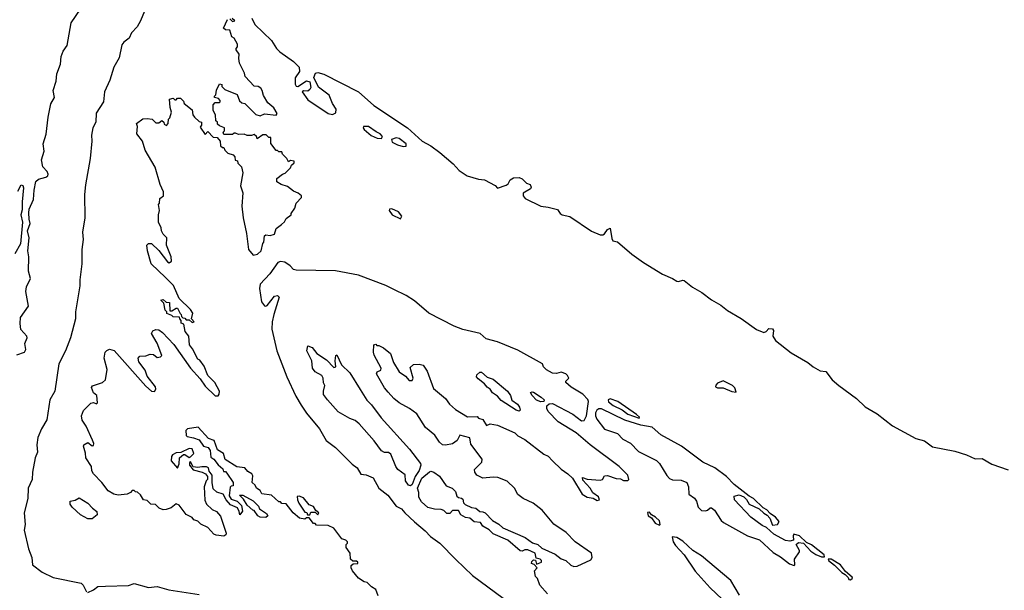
# Model space of a CAD drawing. Extents: x 2029662 to 2246637, y 225654 to 401419.
# Tile 265 of 349: x 2177144 to 2183947, y 266679 to 270624. Entities that reach past the tile are written whole.
import ezdxf

# ---------------------------------------------------------------- set-up
doc = ezdxf.new("R2010")
doc.units = 0

msp = doc.modelspace()

# ---------------------------------------------------------------- linework, layer by layer
at = {"layer": '0CON20XD'}
for points in [[(2177125, 268308.1), (2177176.7, 268325), (2177186, 268344), (2177178.8, 268385), (2177196.2, 268425), (2177193.8, 268435), (2177152.6, 268482.6), (2177146.2, 268523.8), (2177150.5, 268565), (2177205.8, 268644.2), (2177185.7, 268745), (2177191.9, 268778.1), (2177219.2, 268835), (2177205.2, 268885.2), (2177207.2, 268985), (2177200, 269025), (2177210, 269115), (2177198.9, 269165), (2177216.7, 269215), (2177208.6, 269245), (2177208.1, 269288.1), (2177208.6, 269315), (2177240.3, 269379.7), (2177243.3, 269445), (2177255.9, 269505), (2177275, 269521.6), (2177323.8, 269535), (2177338.8, 269545), (2177341.2, 269555), (2177334, 269575), (2177305, 269606.7), (2177294.7, 269655), (2177313.9, 269715), (2177307, 269765), (2177327, 269833), (2177340, 269950), (2177359.2, 270040.8), (2177383.9, 270086.1), (2177376.2, 270135), (2177395, 270198.8), (2177401.7, 270248.3), (2177426.8, 270315), (2177431.2, 270368.8), (2177443.9, 270406.1), (2177471.4, 270445), (2177498.9, 270601.1), (2177565, 270696)], [(2178007.1, 270682.9), (2177979, 270615), (2177955.7, 270574.3), (2177916.9, 270533.1), (2177900, 270495), (2177862.6, 270467.4), (2177850.2, 270449.8), (2177831, 270359), (2177795.3, 270295), (2177766.5, 270205), (2177731, 270125), (2177722.5, 270055), (2177673.3, 269976.7), (2177670.3, 269915), (2177649.3, 269875), (2177640.6, 269825), (2177642.6, 269785), (2177630.3, 269665), (2177599.1, 269480.9), (2177592.6, 269415), (2177593.1, 269255), (2177577.1, 269155), (2177582.5, 269105), (2177572.6, 269035), (2177574.1, 268935), (2177559.2, 268825), (2177559.4, 268785), (2177528.6, 268605), (2177528.5, 268555), (2177496.1, 268425), (2177460.9, 268335), (2177414.8, 268245), (2177385.8, 268055), (2177353.3, 267995), (2177331.9, 267858.1), (2177295, 267794.4), (2177269.2, 267735), (2177262.2, 267685), (2177267.2, 267635), (2177251.7, 267595), (2177232, 267495), (2177230.5, 267445), (2177202.8, 267385), (2177200.4, 267315), (2177174.6, 267215), (2177182.9, 267135), (2177175.3, 267095), (2177204.7, 266965), (2177227, 266907), (2177232.2, 266855), (2177300.4, 266805), (2177375, 266768.6), (2177568.7, 266728.7), (2177582.2, 266715), (2177605, 266668.8)], [(2178748, 270635), (2178769.2, 270589.2), (2178885, 270478.8), (2178918, 270425), (2178941.1, 270401.1), (2179035, 270334), (2179074, 270295), (2179078, 270265), (2179047.9, 270222.1), (2179047, 270177), (2179053.6, 270163.6), (2179065, 270162.5), (2179125, 270200), (2179148.8, 270195), (2179155.6, 270155), (2179149.2, 270140.8), (2179135, 270130), (2179105, 270131.2), (2179096.7, 270125), (2179135, 270070), (2179275, 269975.7), (2179305, 269968), (2179329.3, 269980.7), (2179331.2, 270005), (2179304.4, 270045), (2179282.3, 270102.3), (2179208, 270158), (2179176, 270225), (2179187.1, 270252.9), (2179205, 270258.1), (2179245, 270246.5), (2179485, 270125.6), (2179590.5, 270030.5), (2179824, 269875), (2179924.6, 269784.6), (2179985, 269750.5), (2180047.1, 269705), (2180138, 269628), (2180181.5, 269581.5), (2180235, 269544.2), (2180315, 269520.8), (2180355.9, 269515.9), (2180428.3, 269478.3), (2180445, 269460), (2180505, 269480), (2180520, 269490), (2180533.6, 269516.4), (2180555, 269530), (2180595, 269532.5), (2180615, 269522.5), (2180645, 269492.5), (2180670, 269485), (2180677.5, 269465), (2180673.3, 269455), (2180622.5, 269425), (2180623.8, 269405), (2180637.7, 269387.7), (2180745, 269334), (2180795, 269328.8), (2180860.7, 269310.7), (2180877.5, 269285), (2180892.5, 269275), (2180945, 269263.3), (2181095, 269162.9), (2181155, 269136), (2181174.2, 269135.8), (2181185, 269142.5), (2181205.8, 269174.2), (2181225, 269182.5), (2181235, 269110), (2181243.3, 269095), (2181275, 269088), (2181372.6, 269002.6), (2181454.2, 268944.2), (2181585, 268865.3), (2181655.4, 268835.4), (2181685, 268816), (2181695, 268813.8), (2181725, 268824.2), (2181735, 268820.6), (2181793.9, 268773.9), (2181858, 268738), (2181925, 268686), (2181989.7, 268649.7), (2182034.3, 268614.3), (2182128.3, 268558.3), (2182235, 268482.5), (2182285, 268462.1), (2182302.3, 268467.7), (2182321.3, 268488.7), (2182345.6, 268485.6), (2182352.5, 268475), (2182348.8, 268435), (2182365.6, 268405), (2182475, 268320.8), (2182589.4, 268255), (2182627.1, 268225), (2182675, 268196.5), (2182715, 268190.8), (2182757.1, 268135), (2182803.9, 268093.9), (2182925, 268006.2), (2182985, 267946.9), (2183069, 267899), (2183175.7, 267815.7), (2183335, 267728.5), (2183395, 267711.9), (2183450.9, 267670.9), (2183605, 267641.9), (2183685, 267615.6), (2183745, 267587.5), (2183795, 267591.2), (2183860.9, 267550.9), (2183973, 267513)], [(2178053.8, 268455), (2178065, 268473.3), (2178085, 268481.2), (2178105, 268478.8), (2178131.7, 268461.7), (2178207.9, 268377.9), (2178325, 268213.8), (2178390.5, 268140.5), (2178425, 268090), (2178495, 268023.3), (2178515, 268023.8), (2178522, 268035), (2178524, 268055), (2178492, 268115), (2178443.3, 268165), (2178418, 268228), (2178389.3, 268269.3), (2178375, 268277.5), (2178338.3, 268348.3), (2178316.7, 268375), (2178312.5, 268435), (2178288.3, 268468.3), (2178278.3, 268518.3), (2178260, 268525), (2178260, 268545), (2178250, 268555), (2178248.3, 268568.3), (2178205, 268570), (2178195, 268580), (2178161.7, 268591.7), (2178160, 268605), (2178150, 268615), (2178140, 268665), (2178120, 268685), (2178135, 268690), (2178155, 268670), (2178178.3, 268668.3), (2178181.7, 268611.7), (2178195, 268610), (2178225, 268630), (2178235, 268630), (2178251.7, 268591.7), (2178260, 268585), (2178261.7, 268571.7), (2178271.7, 268561.7), (2178285, 268560), (2178295, 268550), (2178315, 268550), (2178335, 268530), (2178350, 268535), (2178330, 268555), (2178340, 268595), (2178325, 268620), (2178247, 268697), (2178207, 268787), (2178152.3, 268842.3), (2178053.3, 268935), (2178026.7, 269025), (2178022.5, 269065), (2178033, 269077), (2178055, 269077.5), (2178105, 269027.5), (2178165, 268950), (2178176.7, 268943.3), (2178192.5, 268955), (2178190, 268985), (2178157.5, 269065), (2178160, 269115), (2178135, 269140), (2178123.3, 269165), (2178122.5, 269185), (2178102.5, 269225), (2178102.5, 269275), (2178110, 269305), (2178102.5, 269345), (2178110, 269355), (2178111.7, 269388.3), (2178137.5, 269405), (2178136.7, 269433.3), (2178113.6, 269483.6), (2178080.8, 269605), (2178012, 269722), (2177992, 269785), (2177954.3, 269835), (2177957.5, 269885), (2177950, 269905), (2177995, 269937.5), (2178025, 269941.2), (2178060, 269935), (2178085, 269910), (2178105, 269910), (2178126.4, 269926.4), (2178140, 269915), (2178141.7, 269901.7), (2178158.3, 269891.7), (2178170, 269905), (2178172.5, 269935), (2178182.5, 269945), (2178192.5, 269985), (2178183, 270017), (2178180, 270075), (2178205, 270080), (2178215, 270070), (2178225, 270070), (2178235, 270080), (2178255, 270080), (2178275, 270060), (2178280, 270045), (2178335, 270000), (2178340, 269965), (2178350.7, 269950.7), (2178385, 269920), (2178400, 269915), (2178400, 269895), (2178391.7, 269881.7), (2178425, 269830), (2178445, 269850), (2178481.7, 269811.7), (2178508.3, 269808.3), (2178530, 269785), (2178531.7, 269751.7), (2178545, 269740), (2178555, 269740), (2178561.7, 269721.7), (2178581.7, 269701.7), (2178618.3, 269688.3), (2178630, 269675), (2178631.7, 269651.7), (2178648.3, 269648.3), (2178651.7, 269631.7), (2178677, 269607), (2178686.7, 269565), (2178670, 269475), (2178686.2, 269426.2), (2178678.6, 269335), (2178687.5, 269255), (2178710, 269145), (2178724, 269035), (2178757, 268997), (2178787, 269003), (2178812.5, 269025), (2178823, 269077), (2178830, 269085), (2178835, 269130), (2178845, 269137.5), (2178875, 269132.5), (2178905, 269140), (2178915, 269180), (2178953, 269207), (2178973, 269227), (2178985, 269250), (2179020, 269275), (2179020, 269285), (2179045, 269320), (2179053.9, 269356.1), (2179090, 269395), (2179090, 269405), (2179067.5, 269425), (2179035, 269438.8), (2178995, 269470), (2178950, 269485), (2178921.7, 269501.7), (2178920, 269525), (2178960, 269555), (2178978.3, 269561.7), (2179015, 269600), (2179021.7, 269618.3), (2179040, 269635), (2179040, 269645), (2179015, 269650), (2179001.7, 269641.7), (2178990, 269665), (2178960, 269695), (2178955, 269710), (2178935, 269710), (2178925, 269720), (2178915, 269720), (2178878.3, 269768.3), (2178878.3, 269808.3), (2178865, 269810), (2178855, 269820), (2178847, 269827), (2178825, 269827.5), (2178785, 269800), (2178780, 269815), (2178765, 269830), (2178745, 269822.5), (2178715, 269822.5), (2178695, 269832.5), (2178655, 269830), (2178635, 269840), (2178625, 269840), (2178615, 269830), (2178555, 269830), (2178550, 269845), (2178560, 269855), (2178560, 269875), (2178525, 269890), (2178511.7, 269901.7), (2178510, 269915), (2178500, 269925), (2178497, 269967), (2178480, 269995), (2178480, 270035), (2178495, 270050), (2178525, 270050), (2178530, 270055), (2178530, 270065), (2178518.3, 270078.3), (2178490, 270085), (2178490, 270095), (2178500, 270105), (2178503, 270137), (2178525, 270180), (2178540, 270175), (2178541.7, 270161.7), (2178561.7, 270141.7), (2178646.4, 270106.4), (2178661.7, 270061.7), (2178678.3, 270048.3), (2178700, 270045), (2178775, 269967.5), (2178805, 269960), (2178835, 269972.5), (2178915, 269962.5), (2178922.5, 269975), (2178900, 270015), (2178859.3, 270049.3), (2178829.3, 270099.3), (2178820, 270135), (2178809.3, 270149.3), (2178791.7, 270161.7), (2178763.8, 270163.8), (2178701.7, 270231.7), (2178697.5, 270255), (2178663.6, 270323.6), (2178657.5, 270355), (2178660, 270385), (2178640, 270415), (2178640, 270425), (2178650, 270435), (2178650, 270455), (2178626.4, 270496.4), (2178610, 270505), (2178595, 270550), (2178565, 270552.5), (2178552.5, 270565), (2178580, 270625)], [(2178595, 270630), (2178615, 270610), (2178630, 270615), (2178611.7, 270631.7)], [(2179645, 269803.3), (2179650, 269815), (2179635.7, 269835.7), (2179607.3, 269847.3), (2179555, 269886), (2179520, 269885), (2179517.5, 269875), (2179523.3, 269865), (2179573.4, 269823.4), (2179615, 269804.2), (2179645, 269803.3)], [(2179793.6, 269746.4), (2179815, 269750), (2179813.3, 269765), (2179765, 269801.2), (2179745, 269806.2), (2179713.3, 269795), (2179717, 269777), (2179755, 269758), (2179793.6, 269746.4)], [(2177130.9, 269439.1), (2177155, 269482.5), (2177165, 269477.5), (2177170.5, 269460.5), (2177160, 269365), (2177161.7, 269308.3), (2177152.5, 269275), (2177163.8, 269225), (2177148.5, 269075), (2177110.8, 269005)], [(2179775, 269247.5), (2179783.3, 269265), (2179762.5, 269295), (2179715, 269316.7), (2179700, 269315), (2179697.5, 269305), (2179716.7, 269275), (2179775, 269247.5)], [(2180790, 266655), (2180737.5, 266715), (2180720.7, 266760.7), (2180707.5, 266775), (2180700, 266815), (2180720, 266835), (2180698.3, 266858.3), (2180680, 266865), (2180681.7, 266878.3), (2180695, 266890), (2180708.3, 266888.3), (2180715, 266860), (2180750, 266875), (2180750, 266885), (2180740, 266895), (2180711.7, 266901.7), (2180706.7, 266936.7), (2180655, 266960), (2180635, 266960), (2180615, 266950), (2180603, 266953), (2180516.1, 267026.1), (2180415, 267070), (2180388.3, 267098.3), (2180343.6, 267123.6), (2180327, 267147), (2180285, 267153.3), (2180255, 267177.5), (2180225, 267182.5), (2180191.7, 267201.7), (2180175, 267230), (2180135, 267230), (2180115, 267210), (2180095, 267210), (2180075, 267230), (2180057, 267237), (2180009.3, 267239.3), (2179965, 267251.2), (2179920.5, 267290.5), (2179903, 267323), (2179902.5, 267355), (2179893.3, 267385), (2179923.3, 267455), (2179975, 267497.5), (2179985, 267502.5), (2180005, 267496.7), (2180045, 267467.5), (2180090.7, 267400.7), (2180132.5, 267385), (2180155, 267362.5), (2180165, 267330), (2180175, 267320), (2180197, 267317), (2180205, 267310), (2180210, 267285), (2180221.7, 267271.7), (2180265, 267252.5), (2180295, 267247.5), (2180323, 267223), (2180345, 267222.5), (2180360, 267215), (2180411.7, 267161.7), (2180455, 267137.5), (2180481.7, 267111.7), (2180637.5, 267045), (2180686.4, 267006.4), (2180725, 266996), (2180751.7, 266971.7), (2180845, 266928.8), (2180885.9, 266895.9), (2180916.7, 266885), (2180953.2, 266853.2), (2180973.4, 266843.4), (2180995, 266845.8), (2181090.8, 266889.2), (2181099.2, 266905), (2181095.8, 266935), (2180982.5, 267015), (2180919.5, 267079.5), (2180835, 267137.5), (2180755, 267233.3), (2180692.4, 267282.4), (2180623.8, 267315), (2180585, 267342.5), (2180562.9, 267385), (2180512.7, 267432.7), (2180448.5, 267458.5), (2180415, 267461.2), (2180345, 267454.4), (2180302.9, 267475), (2180288.6, 267495), (2180287.5, 267515), (2180337.5, 267565), (2180340, 267585), (2180260.3, 267690.3), (2180253.3, 267733.3), (2180185, 267752.5), (2180166.7, 267715), (2180135, 267692), (2180085, 267681.9), (2180065, 267684.2), (2180045, 267702.5), (2180012, 267752), (2179948.8, 267805), (2179888.3, 267898.3), (2179836.6, 267936.6), (2179765, 267975.8), (2179729.2, 268005), (2179689.6, 268049.6), (2179665, 268078), (2179610, 268175), (2179615, 268190), (2179638.3, 268201.7), (2179642.5, 268215), (2179592.5, 268305), (2179587.5, 268325), (2179590, 268375), (2179605, 268380), (2179612.5, 268372.5), (2179625, 268372.5), (2179657.5, 268355), (2179705.9, 268315.9), (2179727.5, 268255), (2179765, 268190), (2179809.3, 268159.3), (2179835, 268130), (2179855, 268130), (2179862.5, 268145), (2179841.7, 268218.3), (2179865, 268240), (2179905, 268243.3), (2179932.5, 268235), (2179960, 268195), (2180003.9, 268073.9), (2180085.9, 268005.9), (2180113.3, 267965), (2180155, 267930), (2180238.3, 267878.3), (2180305, 267880), (2180315, 267870), (2180345, 267860), (2180368.3, 267818.3), (2180395, 267830), (2180445, 267820), (2180565, 267767.5), (2180585, 267747.5), (2180635, 267722.5), (2180765, 267620), (2180795, 267606.2), (2180826.2, 267575), (2180885, 267516.7), (2180932.5, 267485), (2180962.5, 267455), (2181030, 267345), (2181065, 267322.5), (2181107, 267317), (2181135, 267300), (2181150, 267305), (2181142.5, 267325), (2181103.6, 267353.6), (2181086.7, 267385), (2181035, 267440), (2181031.7, 267458.3), (2181065, 267447.5), (2181155, 267440), (2181170, 267445), (2181185, 267470), (2181205, 267472.5), (2181265, 267453.3), (2181295, 267450), (2181315, 267437.5), (2181345, 267437.5), (2181352.5, 267445), (2181345.8, 267475), (2181285.3, 267535.3), (2181084.6, 267684.6), (2180988.5, 267768.5), (2180863.8, 267843.8), (2180796, 267915), (2180786, 267935), (2180786.7, 267955), (2180802, 267968), (2180825, 267971.2), (2180965, 267896.7), (2181025, 267850), (2181045, 267852.5), (2181060, 267885), (2181074, 267985), (2181068.8, 267998.8), (2181036, 268036), (2180955, 268083.3), (2180917.5, 268115), (2180917.5, 268125), (2180937.5, 268145), (2180930, 268165), (2180916.7, 268175), (2180885, 268186.2), (2180853, 268177), (2180825, 268180), (2180785, 268202.5), (2180762.5, 268225), (2180757.5, 268245), (2180585, 268338.2), (2180446.1, 268396.1), (2180367.1, 268417.1), (2180325, 268454.3), (2180205, 268482.5), (2180145, 268505.6), (2179972, 268595), (2179870.9, 268680.9), (2179815, 268716.9), (2179728.2, 268758.2), (2179675, 268785.7), (2179485, 268856.9), (2179325, 268886.9), (2179055, 268893.3), (2179035, 268897.5), (2179013, 268923), (2178975, 268946.7), (2178945, 268952.5), (2178927.5, 268945), (2178873, 268867), (2178806.2, 268795), (2178802, 268765), (2178814.3, 268674.3), (2178835, 268646.7), (2178845, 268642.5), (2178855, 268647.5), (2178905, 268712.5), (2178925, 268717.5), (2178936.7, 268705), (2178899.2, 268585), (2178888, 268535), (2178887.1, 268485), (2178920, 268335), (2178988.9, 268155), (2179052, 268022), (2179089.8, 267959.8), (2179124.6, 267904.6), (2179215.5, 267795.5), (2179260.8, 267715), (2179326.2, 267666.2), (2179440.5, 267550.5), (2179476.4, 267526.4), (2179502.1, 267482.1), (2179537.4, 267477.4), (2179585.7, 267455.7), (2179625, 267386), (2179687.7, 267337.7), (2179745, 267261.1), (2179783.1, 267243.1), (2179804.3, 267215), (2179871.6, 267151.6), (2179945, 267091.2), (2179982, 267052), (2180046.2, 267005), (2180157.5, 266892.5), (2180272, 266782), (2180484, 266625)], [(2179620.7, 266640.7), (2179603.9, 266683.9), (2179575, 266702.5), (2179545, 266732.5), (2179525, 266737.5), (2179485, 266763.3), (2179443.9, 266813.9), (2179433.3, 266835), (2179435, 266850), (2179448.3, 266861.7), (2179480, 266865), (2179480, 266875), (2179471.7, 266881.7), (2179445, 266880), (2179430, 266895), (2179427.5, 266935), (2179400, 266975), (2179400, 266995), (2179410, 267005), (2179410, 267015), (2179397, 267027), (2179370, 267035), (2179315, 267110), (2179275, 267127.5), (2179195, 267130), (2179185, 267140), (2179175, 267140), (2179145, 267180), (2179125, 267180), (2179115, 267170), (2179078.3, 267178.3), (2179032.5, 267215), (2178985, 267277.5), (2178955, 267280), (2178945, 267290), (2178935, 267290), (2178885, 267337.5), (2178817, 267347), (2178805, 267370), (2178780, 267385), (2178770, 267405), (2178750, 267425), (2178755, 267470), (2178747.5, 267485), (2178720.7, 267500.7), (2178700, 267525), (2178645, 267532.5), (2178564, 267584), (2178551.2, 267625), (2178510.3, 267650.3), (2178487.5, 267715), (2178448.3, 267728.3), (2178377.3, 267807.3), (2178304.4, 267795.6), (2178290.8, 267785), (2178295, 267750), (2178301.7, 267741.7), (2178345, 267734.2), (2178385, 267718.8), (2178413.3, 267675), (2178445.6, 267665.6), (2178459.2, 267645), (2178465, 267600), (2178486.4, 267586.4), (2178515, 267547.5), (2178548.3, 267518.3), (2178551.7, 267501.7), (2178565, 267500), (2178575, 267490), (2178620, 267425), (2178618.3, 267401.7), (2178605, 267400), (2178598.3, 267391.7), (2178592.3, 267332.3), (2178605, 267308.8), (2178646.1, 267296.1), (2178675.8, 267265.8), (2178683.6, 267226.4), (2178665, 267200), (2178661.2, 267225), (2178648.3, 267248.3), (2178601.3, 267271.3), (2178571.2, 267305), (2178548.8, 267345), (2178505, 267358.8), (2178481.9, 267381.9), (2178473.3, 267425), (2178473.3, 267475), (2178453.8, 267503.8), (2178448.8, 267525), (2178435, 267533.8), (2178403.3, 267533.3), (2178375, 267528.8), (2178342.5, 267532.5), (2178325, 267567.5), (2178318.3, 267561.7), (2178317.5, 267545), (2178343, 267513), (2178405, 267496.7), (2178427.5, 267485), (2178442.5, 267465), (2178442.5, 267445), (2178432.5, 267435), (2178417.5, 267395), (2178423, 267303), (2178434.1, 267274.1), (2178475, 267237.5), (2178503, 267223), (2178532.5, 267192.5), (2178570, 267075), (2178568.3, 267061.7), (2178555, 267052.5), (2178500.7, 267060.7), (2178485, 267067.5), (2178443, 267113), (2178396.4, 267136.4), (2178375, 267157.5), (2178347.5, 267167.5), (2178335, 267182.5), (2178293.6, 267203.6), (2178245, 267267.5), (2178225, 267277.5), (2178191.7, 267248.3), (2178157, 267237), (2178135, 267236.7), (2178107, 267247), (2178082.5, 267272.5), (2178050, 267275), (2178025, 267300), (2178000, 267305), (2177978.3, 267338.3), (2177958.3, 267358.3), (2177945, 267360), (2177935, 267370), (2177921.7, 267368.3), (2177910, 267355), (2177886.4, 267343.6), (2177825, 267338), (2177795, 267344), (2177755, 267366.2), (2177711.2, 267425), (2177653.9, 267483.9), (2177643.3, 267505), (2177641.2, 267535), (2177601.2, 267595), (2177598.3, 267628.3), (2177583.8, 267675), (2177586.7, 267685), (2177615, 267700), (2177645, 267677.5), (2177655, 267680), (2177656.7, 267693.3), (2177648, 267718), (2177602.9, 267815), (2177576, 267855), (2177571.4, 267885), (2177585, 267923.3), (2177635, 267972.5), (2177655, 267977.5), (2177675, 267967.5), (2177682.5, 267975), (2177676, 268025), (2177654.4, 268044.4), (2177639.3, 268080.7), (2177646.2, 268093.8), (2177716.7, 268115), (2177738, 268135), (2177749.2, 268205), (2177728.1, 268285), (2177734.5, 268325.5), (2177745, 268338), (2177764.2, 268345.8), (2177796.1, 268336.1), (2178015, 268091.2), (2178055, 268056.7), (2178075, 268052.5), (2178085, 268070), (2178083.3, 268085), (2178025, 268160), (2178010.5, 268200.5), (2177968.3, 268258.3), (2177962.5, 268285), (2177975, 268297.5), (2178015, 268300), (2178045, 268311.2), (2178068.8, 268308.8), (2178095, 268287.5), (2178117, 268293), (2178127, 268303), (2178095, 268387.5), (2178053.8, 268455)], [(2179845, 267402.5), (2179830, 267405), (2179810, 267435), (2179808.3, 267478.3), (2179757.5, 267515), (2179743.3, 267535), (2179709.3, 267619.3), (2179691.7, 267631.7), (2179665, 267632.5), (2179643.6, 267643.6), (2179593, 267713), (2179490, 267830), (2179462.7, 267852.7), (2179425, 267866.7), (2179345, 267913.8), (2179270, 267995), (2179243.9, 268033.9), (2179242.5, 268055), (2179252.5, 268095), (2179243.6, 268113.6), (2179240, 268145), (2179232.5, 268165), (2179185, 268190), (2179166.2, 268215), (2179162.5, 268265), (2179127.5, 268335), (2179135, 268370), (2179165, 268357.5), (2179196.1, 268316.1), (2179265, 268273.3), (2179315, 268220), (2179327.5, 268225), (2179323.8, 268265), (2179328.3, 268301.7), (2179335, 268307.5), (2179367.7, 268237.7), (2179425, 268182), (2179497.2, 268067.2), (2179543.2, 267993.2), (2179575, 267961.2), (2179641.5, 267871.5), (2179838, 267655), (2179912.5, 267555), (2179916.7, 267545), (2179905, 267507.5), (2179876.7, 267465), (2179855, 267410), (2179845, 267402.5)], [(2180595, 267917.5), (2180575, 267923.8), (2180470.9, 267990.9), (2180445, 268021.2), (2180410, 268045), (2180395, 268070), (2180373.6, 268083.6), (2180356.4, 268106.4), (2180310.7, 268140.7), (2180300, 268155), (2180301.7, 268168.3), (2180323, 268187), (2180335, 268186.7), (2180373, 268153), (2180415, 268138), (2180515, 268055.8), (2180534.2, 268025), (2180543.8, 267993.8), (2180583.3, 267965), (2180598, 267945), (2180602.5, 267925), (2180595, 267917.5)], [(2182095, 268050), (2182085, 268080), (2182070, 268095), (2182005, 268127.5), (2181965, 268110), (2181953, 268097), (2181952.5, 268085), (2181965, 268080), (2182005, 268080), (2182065, 268053.3), (2182095, 268050)], [(2180745, 267982), (2180715, 267994.3), (2180684.2, 268025), (2180673.8, 268046.2), (2180685, 268051.2), (2180695, 268048), (2180746.7, 268015), (2180768.8, 267995), (2180765, 267983.3), (2180745, 267982)], [(2181425, 267870), (2181427.5, 267875), (2181406.7, 267895), (2181276.2, 267985), (2181225, 268003.3), (2181211.2, 267995), (2181212.3, 267982.3), (2181245, 267956.7), (2181306.1, 267926.1), (2181345, 267896.7), (2181425, 267870)], [(2182495, 266850), (2182500, 266855), (2182496.7, 266895), (2182532.5, 266945), (2182532.5, 266955), (2182510, 266995), (2182525, 267010), (2182560, 267005), (2182610.5, 266950.5), (2182645, 266926.7), (2182685, 266910), (2182705, 266910), (2182702.5, 266925), (2182615, 266993.3), (2182580, 267010), (2182532.5, 267055), (2182493, 267067), (2182487.5, 267055), (2182490, 267025), (2182465, 267020), (2182435, 267023.8), (2182355, 267066.7), (2182303.6, 267113.6), (2182275, 267126.7), (2182195, 267183.8), (2182083.3, 267305), (2182080.7, 267329.3), (2182115, 267340), (2182146.4, 267326.4), (2182166.2, 267306.2), (2182183.9, 267273.9), (2182253.6, 267243.6), (2182285, 267212.5), (2182309.3, 267199.3), (2182327, 267177), (2182345, 267130), (2182380, 267135), (2182392.5, 267155), (2182366.7, 267185), (2182330, 267210), (2182306.7, 267235), (2182280, 267250), (2182215, 267313.3), (2182185, 267330), (2182081.5, 267411.5), (2182028, 267465), (2181946.2, 267525), (2181864.2, 267564.2), (2181716.2, 267676.2), (2181573.3, 267755), (2181515, 267806.7), (2181435, 267821.2), (2181325, 267854.3), (2181165, 267933.3), (2181146.7, 267933.3), (2181132.5, 267925), (2181123.6, 267906.4), (2181123.6, 267886.4), (2181132.7, 267862.7), (2181183.9, 267793.9), (2181275, 267763.3), (2181312.5, 267725), (2181365, 267696.7), (2181419.7, 267639.7), (2181543, 267577), (2181565.8, 267555.8), (2181615, 267472.5), (2181635, 267452.5), (2181655, 267442.5), (2181715, 267441.2), (2181753.3, 267425), (2181766.2, 267395), (2181766.7, 267345), (2181806.4, 267316.4), (2181820, 267295), (2181833, 267253), (2181855, 267230), (2181881.7, 267228.3), (2181897, 267233), (2181915, 267250), (2181925, 267250), (2181945, 267232.5), (2181991.2, 267161.2), (2182007.7, 267147.7), (2182172.5, 267055), (2182255, 267028.8), (2182351.2, 266941.2), (2182401.7, 266911.7), (2182462.7, 266862.7), (2182495, 266850)], [(2178235, 267522.5), (2178246.4, 267553.6), (2178247.5, 267595), (2178275, 267617.5), (2178285, 267617.5), (2178315, 267597.5), (2178325, 267602.5), (2178346.2, 267625), (2178335, 267657.5), (2178315, 267660), (2178257, 267633), (2178225, 267630), (2178200, 267615), (2178193.3, 267605), (2178190, 267575), (2178235, 267522.5)], [(2177645, 267172.5), (2177615, 267172.5), (2177565, 267201.2), (2177507.5, 267255), (2177492.5, 267275), (2177493.6, 267296.4), (2177527, 267303), (2177555, 267317.5), (2177615, 267282.5), (2177646.7, 267246.7), (2177677.5, 267225), (2177678.3, 267201.7), (2177645, 267172.5)], [(2178845, 267183.3), (2178805, 267183.8), (2178790, 267195), (2178765, 267230), (2178755, 267232.5), (2178715, 267267.5), (2178689.3, 267309.3), (2178662.5, 267337.5), (2178685, 267337.5), (2178757.7, 267297.7), (2178795, 267260), (2178801.7, 267241.7), (2178849.3, 267209.3), (2178857.5, 267195), (2178845, 267183.3)], [(2179205, 267200), (2179210, 267215), (2179190, 267230), (2179175, 267257.5), (2179145, 267270), (2179105, 267317.5), (2179075, 267330), (2179061.7, 267328.3), (2179062.5, 267305), (2179071.7, 267281.7), (2179115, 267220), (2179128.3, 267218.3), (2179131.7, 267201.7), (2179148.3, 267201.7), (2179155, 267220), (2179185, 267220), (2179205, 267200)], [(2181565, 267130), (2181570, 267135), (2181565, 267160), (2181537.5, 267185), (2181510, 267200), (2181495, 267220), (2181481.7, 267218.3), (2181487.5, 267195), (2181510, 267180), (2181535, 267142.5), (2181565, 267130)], [(2182116.4, 266646.4), (2182057.7, 266747.7), (2181855, 266917.5), (2181796, 266955), (2181725, 267020), (2181685, 267043.3), (2181651.7, 267048.3), (2181660, 267015), (2181675, 266990), (2181734.3, 266924.3), (2181810.9, 266810.9), (2181915, 266697.5), (2181998.3, 266618.3)], [(2182885, 266752.5), (2182897.5, 266762.5), (2182895, 266770), (2182850, 266810), (2182816.2, 266855), (2182750, 266895), (2182730, 266895), (2182732.5, 266885), (2182775, 266852.5), (2182825, 266802.5), (2182848.3, 266788.3), (2182868.3, 266768.3), (2182873.6, 266753.6), (2182885, 266752.5)], [(2177615, 266663.8), (2177655, 266682), (2177684.6, 266705.4), (2177737.8, 266707.8), (2177895, 266713.7), (2177935, 266725.9), (2178035, 266699.7), (2178095, 266706.1), (2178175, 266681.9), (2178385, 266650.7)]]:
    msp.add_lwpolyline(points, dxfattribs=at)

doc.saveas('drawing.dxf')
